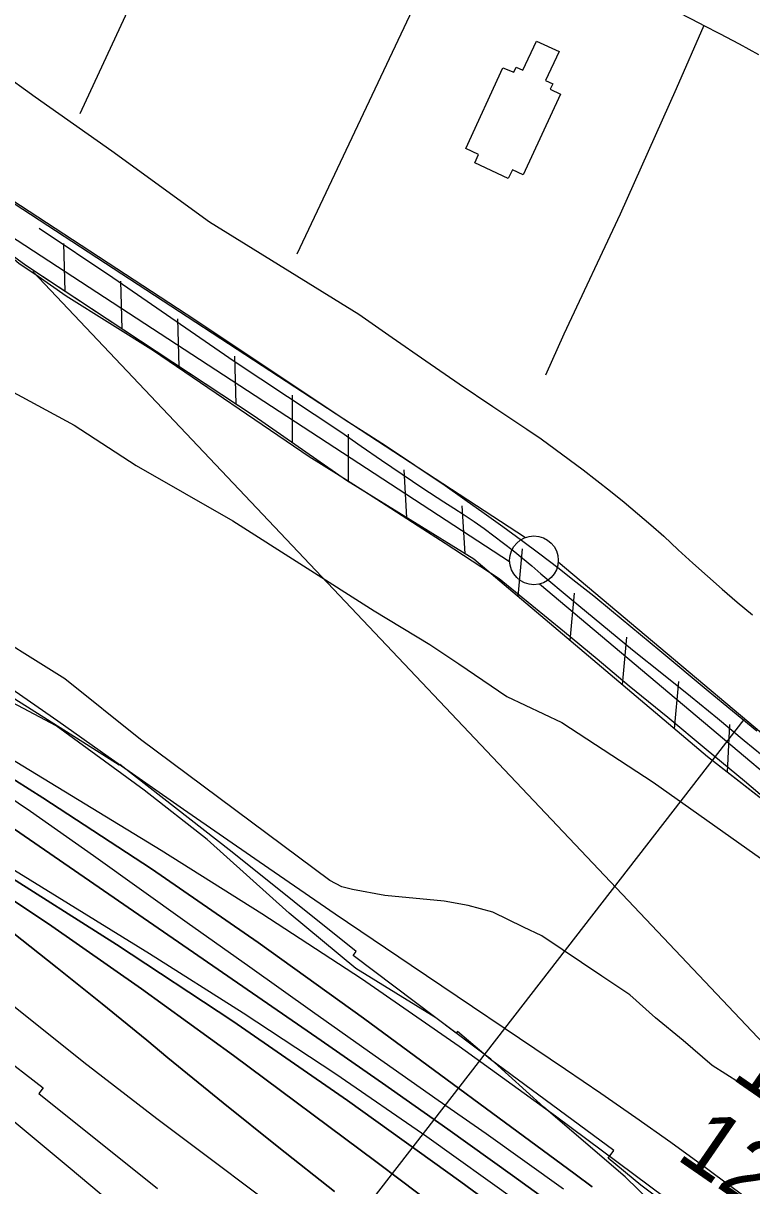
# Model space of a CAD drawing. Extents: x 3598634 to 3636690, y 517270 to 542944.
# Drawn here: x 3627710 to 3628457, y 535190 to 536380 of the extents above; entities that cross this region are included whole.
import ezdxf

# ---------------------------------------------------------------- set-up
doc = ezdxf.new("R2010")
doc.units = 0
for name, color, linetype in [('V-BLDG-OTLN', 7, 'Continuous'), ('V-FLOD-BASE', 7, 'Continuous'), ('V-LEVE-TOET', 7, 'Continuous'), ('V-RIVR-EDGE', 7, 'Continuous'), ('V-RIVR-RANG', 7, 'Continuous'), ('V-ROAD-CNTR', 7, 'Continuous'), ('V-RRAP-FSHR', 7, 'Continuous'), ('V-RRAP-RVMT', 7, 'Continuous'), ('V-SITE-VEGE', 7, 'Continuous'), ('V-SURV-LINE', 7, 'Continuous'), ('V-TOPO-DPTH', 7, 'Continuous'), ('V-TOPO-MAJR', 7, 'Continuous'), ('V-TOPO-MINR', 7, 'Continuous'), ('V-TOPO-WATR', 7, 'Continuous')]:
    doc.layers.add(name, color=color, linetype=linetype)

msp = doc.modelspace()

# ---------------------------------------------------------------- linework, layer by layer
at = {"layer": 'V-BLDG-OTLN'}
msp.add_lwpolyline([(3628201.9, 536334.2), (3628213.1, 536329.8), (3628215.5, 536335), (3628222.3, 536331.8), (3628236.2, 536361.7), (3628259.4, 536351), (3628245.6, 536321.3), (3628252.8, 536318), (3628250.2, 536312.3), (3628260.8, 536307.3), (3628222.5, 536224.9), (3628211.5, 536230), (3628207.3, 536221), (3628172.9, 536236.9), (3628176.9, 536245.7), (3628163.7, 536251.8)], close=True, dxfattribs=at)
at = {"layer": 'V-FLOD-BASE'}
for points in [[(3627726.7, 536170.3), (3627802.3, 536119.8), (3627926.4, 536033.9), (3628035.7, 535961.8)], [(3628035.7, 535961.8), (3628056.6, 535947.1), (3628077.6, 535932.6), (3628098.7, 535918.3), (3628119.9, 535904.1), (3628141.2, 535890.1), (3628151.7, 535883.5), (3628162.1, 535876.7), (3628172.4, 535869.8), (3628182.5, 535862.6), (3628192.5, 535855.3), (3628202.5, 535847.8), (3628212.2, 535840.2), (3628221.9, 535832.4), (3628231.4, 535824.4), (3628240.8, 535816.3), (3628271.9, 535790.3), (3628303.2, 535764.4), (3628334.6, 535738.7), (3628366.2, 535713.2), (3628394, 535691), (3628421.6, 535668.5), (3628449.1, 535645.9), (3628476.5, 535623.1)]]:
    msp.add_lwpolyline(points, dxfattribs=at)
at = {"layer": 'V-LEVE-TOET'}
for points in [[(3626402.8, 536641.6), (3626506.3, 536605.8), (3626730.3, 536524.3), (3626949, 536448.6), (3627127.9, 536383.9), (3627201.6, 536357.9), (3627265.9, 536343), (3627317.9, 536326.8), (3627348.3, 536318.2), (3627375.8, 536309.5), (3627393.3, 536300.8), (3627404.5, 536292.1), (3627427.3, 536280), (3627503.9, 536249.3), (3627569.4, 536222.7), (3627644.9, 536176.8), (3627686.5, 536150.7), (3627706.4, 536133.9), (3627722.2, 536123.4), (3627754.4, 536100.8), (3627843.9, 536045), (3628003.2, 535936.6)], [(3627541.3, 536399), (3627639.6, 536357.3), (3627686.4, 536330.6), (3627722.7, 536304.5), (3627801.1, 536249.3), (3627901.3, 536176.7), (3628054.2, 536082)], [(3628054.2, 536082), (3628088.4, 536058.2), (3628122.7, 536034.5), (3628157.1, 536011), (3628191.6, 535987.7), (3628226.3, 535964.6), (3628240.9, 535954.4), (3628255.5, 535944.1), (3628269.8, 535933.5), (3628284.1, 535922.8), (3628298.2, 535911.9), (3628312.2, 535900.8), (3628326, 535889.6), (3628339.7, 535878.1), (3628353.3, 535866.5), (3628366.7, 535854.8), (3628381.4, 535841), (3628396.4, 535827.4), (3628411.4, 535813.9), (3628426.6, 535800.6), (3628441.9, 535787.4), (3628457.4, 535774.4)], [(3628003.2, 535936.6), (3628031.2, 535918.9), (3628059.2, 535901.2), (3628087.1, 535883.4), (3628114.9, 535865.5), (3628142.7, 535847.6), (3628170.4, 535829.5), (3628198.1, 535811.4), (3628231.6, 535784.3), (3628265, 535757), (3628298.3, 535729.5), (3628331.3, 535701.8), (3628370.8, 535669.5), (3628410.1, 535637), (3628449.3, 535604.3), (3628488.3, 535571.4)]]:
    msp.add_lwpolyline(points, dxfattribs=at)
at = {"layer": 'V-RIVR-EDGE'}
msp.add_lwpolyline([(3628382.1, 535145.6), (3628327.1, 535199), (3628243.9, 535270.3), (3628189.5, 535319.5), (3628133.2, 535361.9), (3628051.3, 535412.3), (3627982.8, 535468.9), (3627899, 535544.4), (3627834.2, 535594.9), (3627744.3, 535660.6), (3627665.3, 535702.5)], dxfattribs=at)
at = {"layer": 'V-RIVR-RANG'}
msp.add_line((3628448.7, 535667.4), (3627615.2, 534592.8), dxfattribs=at)
at = {"layer": 'V-ROAD-CNTR'}
for p, q in [((3627911.6, 536595.6), (3627768.5, 536287.3)), ((3628155.3, 536491.6), (3627990.8, 536143.5))]:
    msp.add_line(p, q, dxfattribs=at)
for points in [[(3626407.6, 536689.5), (3626564.9, 536632.9), (3626805.8, 536546.8), (3626890, 536520.2), (3627112.2, 536442.8), (3627280.6, 536385.7), (3627463, 536318.6), (3627540.2, 536290.3), (3627577.7, 536273.5), (3627625.1, 536248), (3627698.8, 536199.2), (3627886.1, 536076.7), (3628040.1, 535974)], [(3628040.8, 536540), (3628087, 536520.6), (3628133.1, 536501.1), (3628155.3, 536491.6), (3628179.1, 536481.4), (3628225, 536461.5), (3628270.9, 536441.4), (3628316.7, 536421.1), (3628362.3, 536400.6), (3628382.9, 536390.5), (3628403.3, 536380.1), (3628407.6, 536377.7), (3628423.6, 536369.5), (3628443.8, 536358.8), (3628463.8, 536347.8)], [(3628407.6, 536377.7), (3628379.4, 536312.7), (3628322.1, 536184.5)], [(3628322.1, 536184.5), (3628264.2, 536061.7), (3628245.4, 536019.7)], [(3628040.1, 535974), (3628060.8, 535960.9), (3628081.4, 535947.6), (3628101.9, 535934.1), (3628122.3, 535920.4), (3628142.5, 535906.6), (3628162.7, 535892.5), (3628182.7, 535878.3), (3628201.8, 535864.7), (3628220.7, 535850.9), (3628239.5, 535836.9), (3628258.1, 535822.7), (3628276.6, 535808.3), (3628295, 535793.7), (3628313.2, 535778.9), (3628362.7, 535737.8), (3628412.2, 535696.6), (3628461.8, 535655.5)]]:
    msp.add_lwpolyline(points, dxfattribs=at)
at = {"layer": 'V-RRAP-FSHR'}
for p, q in [((3627753.3, 536105.7), (3627751.9, 536154.5)), ((3627811.7, 536067.2), (3627810.3, 536116)), ((3627870.2, 536028.7), (3627868.8, 536077.5)), ((3627928.6, 535990.2), (3627927.2, 536039)), ((3627986.4, 535950.6), (3627986.3, 535999.4)), ((3628043.8, 535910.6), (3628043.7, 535959.4)), ((3628103.5, 535874), (3628100.6, 535922.7)), ((3628163, 535837.2), (3628160.2, 535885.9)), ((3628217.4, 535793.3), (3628221.8, 535841.9)), ((3628270.8, 535748), (3628275.3, 535796.7)), ((3628324.3, 535702.8), (3628328.7, 535751.5)), ((3628377.7, 535657.6), (3628382.2, 535706.3)), ((3628431.8, 535613.3), (3628434.3, 535662))]:
    msp.add_line(p, q, dxfattribs=at)
for points in [[(3626380, 536653.5), (3626646.6, 536555.6), (3626921.2, 536455.7), (3627104.4, 536386.8), (3627184.1, 536361.7), (3627298.1, 536332.9), (3627390.2, 536303), (3627434.7, 536283.4), (3627531.5, 536247.2), (3627672, 536161.9), (3627712.9, 536132.3), (3627947.1, 535978), (3628041.7, 535912.1), (3628172, 535831.7), (3628411.3, 535629.2), (3628637.8, 535453.3), (3628811.4, 535294.8), (3628961.4, 535180.4), (3629103.1, 535062.4), (3629225.6, 534946.8), (3629421.1, 534784.5)], [(3627721.4, 536126.7), (3627947.1, 535978), (3628041.7, 535912.1), (3628172, 535831.7), (3628411.3, 535629.2), (3628563.1, 535511.3)]]:
    msp.add_lwpolyline(points, dxfattribs=at)
at = {"layer": 'V-RRAP-RVMT'}
for p, q in [((3627808.6, 535620.5), (3627684.6, 535698.7)), ((3627809.2, 535621.3), (3627808.6, 535620.5)), ((3627924.5, 535531.4), (3627809.2, 535621.3)), ((3628051.6, 535429.7), (3627924.5, 535531.4)), ((3628048.4, 535425.5), (3628051.6, 535429.7)), ((3628154, 535346.1), (3628048.4, 535425.5)), ((3627650.4, 535352.4), (3627730.9, 535290.1)), ((3628155.3, 535347.7), (3628154, 535346.1)), ((3628189.1, 535319.2), (3628155.3, 535347.7)), ((3628315.4, 535225.9), (3628189.1, 535319.2)), ((3627730.9, 535290.1), (3627726.4, 535284.4)), ((3627726.4, 535284.4), (3627847.8, 535187.3)), ((3628309.6, 535218.3), (3628315.4, 535225.9)), ((3628343.1, 535190.7), (3628309.6, 535218.3)), ((3628382.3, 535161.5), (3628343.1, 535190.7))]:
    msp.add_line(p, q, dxfattribs=at)
at = {"layer": 'V-SITE-VEGE'}
for points in [[(3626645.7, 536422.8), (3626824.5, 536376.3), (3626941.4, 536342.6), (3627002.2, 536322.2), (3627071.2, 536304.1), (3627113.7, 536296.6), (3627205.1, 536273.4), (3627255.3, 536253), (3627340.4, 536189.6), (3627388.9, 536156.2), (3627489.9, 536114.2), (3627638.7, 536037.5), (3627688.3, 536008.8), (3627762.7, 535968.4), (3627826, 535927.4), (3627925.2, 535870.6), (3628070, 535778.6), (3628126.8, 535744), (3628156.5, 535724.2), (3628205.7, 535690.7), (3628262.3, 535664.2), (3628355.9, 535603.2), (3628624.9, 535412.6)], [(3628478.2, 535280.3), (3628444.2, 535295.4), (3628416.2, 535313.1), (3628386.6, 535338.8), (3628358.1, 535361.7), (3628331.7, 535385.5), (3628303, 535404.5), (3628241.6, 535445.9), (3628222.8, 535454.8), (3628191.5, 535469.9), (3628166.1, 535476.8), (3628141.7, 535481.2), (3628081, 535487), (3628047.7, 535493.3), (3628036.7, 535495.9), (3628024.5, 535502.6), (3627830.6, 535646.8), (3627753.1, 535709), (3627658.6, 535767.6)]]:
    msp.add_lwpolyline(points, dxfattribs=at)
at = {"layer": 'V-SURV-LINE'}
for points in [[(3627565.8, 536283.4), (3628225, 535853.7)], [(3628208.6, 535828.5), (3627549.4, 536258.2)], [(3628258.5, 535828.8), (3629555.3, 534738.7)], [(3629536, 534715.7), (3628239.2, 535805.9)]]:
    msp.add_lwpolyline(points, dxfattribs=at)
msp.add_circle((3628233.6, 535830.2), 25, dxfattribs=at)
at = {"layer": 'V-TOPO-DPTH'}
for points in [[(3628293.4, 535189), (3628275.7, 535202), (3628059, 535361.6), (3627951, 535439), (3627841.8, 535514.5), (3627730.6, 535587.2), (3627618.2, 535658), (3627421.3, 535778.4), (3627406.3, 535787.4), (3627391.1, 535796.1), (3627375.7, 535804.5), (3627360.2, 535812.6), (3626970.3, 536010.5), (3626860.4, 536064.7), (3626749.6, 536117.2), (3626637.6, 536167), (3626524.8, 536215.1), (3626332.3, 536294.4)], [(3626332.3, 536294.4), (3626524.8, 536215.1), (3626637.6, 536167), (3626749.6, 536117.2), (3626860.4, 536064.7), (3626970.3, 536010.5), (3627360.2, 535812.6), (3627375.7, 535804.5), (3627391.1, 535796.1), (3627406.3, 535787.4), (3627421.3, 535778.4), (3627618.2, 535658), (3627730.6, 535587.2), (3627841.8, 535514.5), (3627951, 535439), (3628059, 535361.6), (3628275.7, 535202), (3628293.4, 535189)], [(3626291.5, 536201.6), (3626487, 536121.4), (3626600.6, 536073.1), (3626713.4, 536023), (3626824.8, 535970.1), (3626935.5, 535915.4), (3627313.3, 535722.8), (3627328.2, 535715), (3627342.9, 535706.9), (3627357.5, 535698.4), (3627371.9, 535689.7), (3627541.2, 535584.8), (3627639.3, 535522.2), (3627736.3, 535458.1), (3627831.7, 535391.4), (3627925.9, 535323.2), (3628071.5, 535214.9), (3628098, 535195), (3628124.4, 535175)], [(3628124.4, 535175), (3628098, 535195), (3628071.5, 535214.9), (3627925.9, 535323.2), (3627831.7, 535391.4), (3627736.3, 535458.1), (3627639.3, 535522.2), (3627541.2, 535584.8), (3627371.9, 535689.7), (3627357.5, 535698.4), (3627342.9, 535706.9), (3627328.2, 535715), (3627313.3, 535722.8), (3626935.5, 535915.4), (3626824.8, 535970.1), (3626713.4, 536023), (3626600.6, 536073.1), (3626487, 536121.4), (3626291.5, 536201.6)], [(3626394.6, 536202.5), (3626434.5, 536185.5), (3626473.9, 536167.2), (3626512.8, 536148.1), (3627307.1, 535742.5), (3627328.6, 535731.3), (3627349.8, 535719.6), (3627370.8, 535707.5), (3627391.5, 535695), (3627685.2, 535513.3), (3627805.8, 535436.8), (3627925.1, 535358.3), (3628042.6, 535277.1), (3628158.7, 535193.9), (3628378.1, 535033)], [(3628378.1, 535033), (3628158.7, 535193.9), (3628042.6, 535277.1), (3627925.1, 535358.3), (3627805.8, 535436.8), (3627685.2, 535513.3), (3627391.5, 535695), (3627370.8, 535707.5), (3627349.8, 535719.6), (3627328.6, 535731.3), (3627307.1, 535742.5), (3626512.8, 536148.1), (3626473.9, 536167.2), (3626434.5, 536185.5), (3626394.6, 536202.5)], [(3626264.9, 536190.3), (3626809.3, 535950.5), (3626898.3, 535910.4), (3626986.9, 535869.3), (3627074.8, 535826.7), (3627162.2, 535783.1), (3627319.4, 535703.1), (3627327.8, 535698.7), (3627336.1, 535694.2), (3627344.2, 535689.4), (3627352.3, 535684.5), (3627458.4, 535618.8), (3627508, 535587.1), (3627556.9, 535554.4), (3627604.9, 535520.3), (3627652.3, 535485.3), (3627699, 535449.4), (3627745.3, 535413), (3627791.3, 535376.2), (3627836.9, 535338.9), (3627858.6, 535321), (3627915.2, 535274.9), (3627972.1, 535229.2), (3628029.4, 535184.1)], [(3628029.4, 535184.1), (3627972.1, 535229.2), (3627915.2, 535274.9), (3627858.6, 535321), (3627836.9, 535338.9), (3627791.3, 535376.2), (3627745.3, 535413), (3627699, 535449.4), (3627652.3, 535485.3), (3627604.9, 535520.3), (3627556.9, 535554.4), (3627508, 535587.1), (3627458.4, 535618.8), (3627352.3, 535684.5), (3627344.2, 535689.4), (3627336.1, 535694.2), (3627327.8, 535698.7), (3627319.4, 535703.1), (3627162.2, 535783.1), (3627074.8, 535826.7), (3626986.9, 535869.3), (3626898.3, 535910.4), (3626809.3, 535950.5), (3626264.9, 536190.3)], [(3628449.7, 535178.5), (3628420.1, 535200.6), (3628409.2, 535208.6), (3628373.8, 535234.2), (3628338.1, 535259.5), (3628302.2, 535284.4), (3628266.1, 535309), (3628108, 535415.3), (3628029.9, 535468.1), (3627952.1, 535521.4), (3627874.6, 535575.1), (3627797.4, 535629.1), (3627745.8, 535665.5), (3627694.4, 535701.5)], [(3628278.1, 535152.2), (3628211.8, 535200.3), (3628145.3, 535248), (3628078.4, 535295.1), (3628011.2, 535341.8), (3627691.5, 535561.8)], [(3627691.5, 535561.8), (3628011.2, 535341.8), (3628078.4, 535295.1), (3628145.3, 535248), (3628211.8, 535200.3), (3628278.1, 535152.2)]]:
    msp.add_lwpolyline(points, dxfattribs=at)
at = {"layer": 'V-TOPO-MAJR'}
msp.add_lwpolyline([(3628001.8, 535142.3), (3627847.1, 535258.6), (3627772.4, 535316.2), (3627698.7, 535375)], dxfattribs=at)
at = {"layer": 'V-TOPO-MINR'}
for points in [[(3628432.3, 535130), (3628255.7, 535261.1), (3628156.9, 535332.4), (3628056.8, 535401.8), (3627954.9, 535468.4), (3627851.7, 535533.2), (3627440.3, 535783.6), (3627419.1, 535796.2), (3627397.7, 535808.4), (3627376.1, 535820.1), (3627354.2, 535831.5), (3626605.8, 536211), (3626557.6, 536234.5), (3626509, 536257), (3626459.7, 536278.1), (3626410, 536298.1)], [(3628263.9, 535186.6), (3628224.2, 535214.9), (3628184.5, 535243), (3628135.4, 535277.4), (3628071, 535322.7), (3628006.8, 535368), (3627942.6, 535413.6), (3627878.5, 535459.2), (3627782.4, 535527.7), (3627717.7, 535572.9), (3627652.4, 535617.1), (3627586.2, 535659.9), (3627519.3, 535701.8), (3627402.4, 535773.3), (3627393.5, 535778.6), (3627384.5, 535783.8), (3627375.3, 535788.8), (3627366.1, 535793.6), (3627192.1, 535882.1), (3627095.5, 535930.3), (3626998.3, 535977.4), (3626900.4, 536023), (3626802, 536067.5), (3626310.3, 536285)], [(3628216.3, 535173.9), (3628123.9, 535239.9), (3628030.6, 535304.3), (3627935.7, 535366.5), (3627839.9, 535427.2), (3627401.3, 535697.7), (3627377.4, 535712), (3627353.3, 535726), (3627328.8, 535739.4), (3627304.1, 535752.4), (3626297.1, 536267)], [(3628124.4, 535175), (3628098, 535195), (3628071.5, 535214.9), (3627925.9, 535323.2), (3627831.7, 535391.4), (3627736.3, 535458.1), (3627639.3, 535522.2), (3627541.2, 535584.8), (3627371.9, 535689.7), (3627357.5, 535698.4), (3627342.9, 535706.9), (3627328.2, 535715), (3627313.3, 535722.8), (3626935.5, 535915.4), (3626824.8, 535970.1), (3626713.4, 536023), (3626600.6, 536073.1), (3626487, 536121.4), (3626291.5, 536201.6)], [(3628378.1, 535033), (3628158.7, 535193.9), (3628042.6, 535277.1), (3627925.1, 535358.3), (3627805.8, 535436.8), (3627685.2, 535513.3), (3627391.5, 535695), (3627370.8, 535707.5), (3627349.8, 535719.6), (3627328.6, 535731.3), (3627307.1, 535742.5), (3626512.8, 536148.1), (3626473.9, 536167.2), (3626434.5, 536185.5), (3626394.6, 536202.5)], [(3628029.4, 535184.1), (3627972.1, 535229.2), (3627915.2, 535274.9), (3627858.6, 535321), (3627836.9, 535338.9), (3627791.3, 535376.2), (3627745.3, 535413), (3627699, 535449.4), (3627652.3, 535485.3), (3627604.9, 535520.3), (3627556.9, 535554.4), (3627508, 535587.1), (3627458.4, 535618.8), (3627352.3, 535684.5), (3627344.2, 535689.4), (3627336.1, 535694.2), (3627327.8, 535698.7), (3627319.4, 535703.1), (3627162.2, 535783.1), (3627074.8, 535826.7), (3626986.9, 535869.3), (3626898.3, 535910.4), (3626809.3, 535950.5), (3626264.9, 536190.3)], [(3628874.7, 534949), (3628558.7, 535244.8), (3628553, 535250.1), (3628547.2, 535255.3), (3628541.3, 535260.4), (3628535.4, 535265.4), (3627720.4, 536125.7)], [(3628449.7, 535178.5), (3628420.1, 535200.6), (3628409.2, 535208.6), (3628373.8, 535234.2), (3628338.1, 535259.5), (3628302.2, 535284.4), (3628266.1, 535309), (3628108, 535415.3), (3628029.9, 535468.1), (3627952.1, 535521.4), (3627874.6, 535575.1), (3627797.4, 535629.1), (3627745.8, 535665.5), (3627694.4, 535701.5)], [(3628278.1, 535152.2), (3628211.8, 535200.3), (3628145.3, 535248), (3628078.4, 535295.1), (3628011.2, 535341.8), (3627691.5, 535561.8)], [(3627817.9, 535157.9), (3627758.6, 535207.7), (3627699.1, 535257.1)]]:
    msp.add_lwpolyline(points, dxfattribs=at)
at = {"layer": 'V-TOPO-WATR'}
msp.add_lwpolyline([(3628293.4, 535189), (3628275.7, 535202), (3628059, 535361.6), (3627951, 535439), (3627841.8, 535514.5), (3627730.6, 535587.2), (3627618.2, 535658), (3627421.3, 535778.4), (3627406.3, 535787.4), (3627391.1, 535796.1), (3627375.7, 535804.5), (3627360.2, 535812.6), (3626970.3, 536010.5), (3626860.4, 536064.7), (3626749.6, 536117.2), (3626637.6, 536167), (3626524.8, 536215.1), (3626332.3, 536294.4)], dxfattribs=at)

# ---------------------------------------------------------------- texts
at = {"layer": 'V-RIVR-RANG'}
for s, p in [('15.2', (3628434.4, 535300.7)), ('12.5', (3628377.8, 535218.3))]:
    msp.add_text(s, height=67, rotation=325.4083, dxfattribs=at).set_placement(p)

doc.saveas('drawing.dxf')
